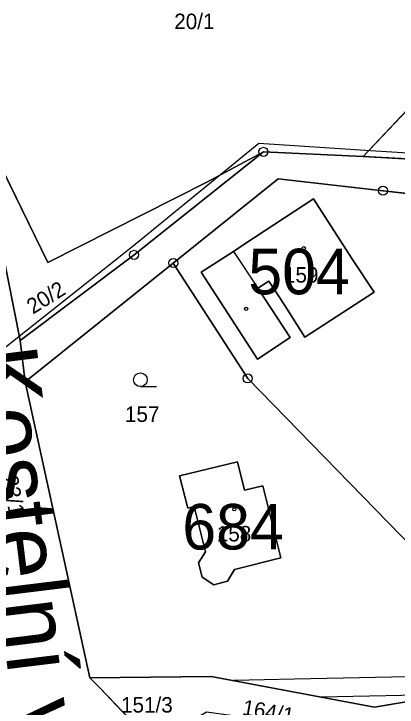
# Model space of a CAD drawing. Extents: x -689422 to -685210, y -987725 to -982160.
# Drawn here: x -687275.5 to -687233.4, y -985837 to -985760.8 of the extents above; entities that cross this region are included whole.
import ezdxf

# ---------------------------------------------------------------- set-up
doc = ezdxf.new("R2010")
doc.units = 0
for name, color, linetype in [('KN_Budovy', 7, 'Continuous'), ('KN_Budovy_cisla_domovni', 7, 'Continuous'), ('KN_Hranice_parcel', 7, 'Continuous'), ('KN_Hranice_parcel_vnitrni_kresba', 7, 'Continuous'), ('KN_Parcelni cisla', 7, 'Continuous'), ('KN_Polygon parcely', 7, 'Continuous'), ('KN_Popisy_pomistni nazvy nazvy ulic', 7, 'Continuous'), ('KN_POZEMKY_OSTATNI PLOCHA', 7, 'Continuous'), ('KN_POZEMKY_ZAHRADA', 7, 'Continuous'), ('KN_POZEMKY_ZASTAVENA PLOCHA', 7, 'Continuous'), ('KN_VYUZITI_17_ostatni plocha_ostatni komunikace', 7, 'Continuous'), ('KN_VYUZITI_23_ostatni plocha_manipulacni plocha', 7, 'Continuous'), ('KN_VYUZITI_26_ostatni plocha_jina plocha', 7, 'Continuous'), ('KN_Věcná břemena k části', 7, 'Continuous'), ('KN_Značky bodu BP', 7, 'Continuous'), ('KN_Značky budov', 7, 'Continuous'), ('KN_Značky kultur', 7, 'Continuous')]:
    doc.layers.add(name, color=color, linetype=linetype)

msp = doc.modelspace()

# ---------------------------------------------------------------- linework, layer by layer
at = {"layer": 'KN_Budovy'}
for points in [[(-687250.13, -985786.13), (-687251.4, -985786.95), (-687248.73, -985791), (-687247.5, -985790.22), (-687245.76, -985792.91), (-687243.55, -985796.39), (-687235.92, -985791.44), (-687238.39, -985787.72), (-687242.6, -985781.18)], [(-687254.85, -985822.74), (-687253.56, -985823.59), (-687252.06, -985823.17), (-687251.27, -985821.89), (-687246.19, -985820.62), (-687248.18, -985812.7), (-687250.17, -985813.2), (-687250.96, -985810.07), (-687257.32, -985811.63), (-687256.43, -985815.18), (-687255.71, -985815), (-687254.46, -985819.95), (-687255.25, -985821.19)]]:
    msp.add_lwpolyline(points, close=True, dxfattribs=at)
at = {"layer": 'KN_Hranice_parcel'}
for p, q in [((-687224.41, -985763.05), (-687237.12, -985776.51)), ((-687237.12, -985776.51), (-687248.1, -985776.01)), ((-687274.29, -985801.29), (-687258.01, -985788.23)), ((-687274.86, -985796.74), (-687274.29, -985801.29)), ((-687274.29, -985801.29), (-687267.17, -985833.81))]:
    msp.add_line(p, q, dxfattribs=at)
for points in [[(-687292.28, -985748.76), (-687291.82, -985749.53), (-687292.53, -985749.98), (-687282.54, -985766.94), (-687279.16, -985773.15), (-687271.8, -985788.16), (-687254.33, -985779.33), (-687248.1, -985776.01)], [(-687293.84, -985749.68), (-687286.99, -985760.78), (-687284.26, -985765.7), (-687277.56, -985783.22), (-687274.86, -985796.74)], [(-687214.91, -985774.54), (-687221.61, -985777.4), (-687237.12, -985776.51)], [(-687248.1, -985776.01), (-687262.32, -985787.33), (-687274.86, -985796.74)], [(-687258.01, -985788.23), (-687246.49, -985778.96), (-687234.95, -985780.28), (-687218.91, -985782.13)], [(-687238.39, -985787.72), (-687242.6, -985781.18), (-687250.13, -985786.13), (-687251.4, -985786.95), (-687254.95, -985789.24), (-687248.75, -985798.78), (-687245.17, -985796.4), (-687248.73, -985791), (-687247.5, -985790.22), (-687245.76, -985792.91), (-687243.55, -985796.39), (-687235.92, -985791.44), (-687238.39, -985787.72)], [(-687221.76, -985829.71), (-687249.83, -985800.91), (-687258.01, -985788.23)], [(-687253.56, -985823.59), (-687254.85, -985822.74), (-687255.25, -985821.19), (-687254.46, -985819.95), (-687255.71, -985815), (-687256.43, -985815.18), (-687257.32, -985811.63), (-687250.96, -985810.07), (-687250.17, -985813.2), (-687248.18, -985812.7), (-687246.19, -985820.62), (-687251.27, -985821.89), (-687252.06, -985823.17), (-687253.56, -985823.59)], [(-687267.17, -985833.81), (-687253.83, -985833.66), (-687235.89, -985837.02), (-687217.62, -985833.96)], [(-687267.17, -985833.81), (-687266.13, -985834.89), (-687260.2, -985841.08)]]:
    msp.add_lwpolyline(points, dxfattribs=at)
at = {"layer": 'KN_Hranice_parcel_vnitrni_kresba'}
msp.add_line((-687251.4, -985786.95), (-687248.73, -985791), dxfattribs=at)
msp.add_lwpolyline([(-687135.78, -985745.95), (-687137.56, -985743.24), (-687145.42, -985728.23), (-687148.56, -985724.59), (-687163.77, -985735.52), (-687194.41, -985758.67), (-687202.62, -985764.88), (-687214.76, -985773.81), (-687221.76, -985776.81), (-687236.33, -985775.89), (-687248.61, -985775.1), (-687262.61, -985786.53), (-687274.25, -985795.75), (-687280.11, -985800.39), (-687282.54, -985780.74), (-687286.25, -985771.74), (-687294.89, -985770.46), (-687307.46, -985768.88), (-687327.67, -985765.95), (-687360.81, -985821.54)], dxfattribs=at)
at = {"layer": 'KN_Polygon parcely'}
for points in [[(-687274.29, -985801.29), (-687258.01, -985788.23), (-687246.49, -985778.96), (-687234.95, -985780.28), (-687218.91, -985782.13), (-687217.41, -985782.3), (-687208.57, -985776.82), (-687187.86, -985757.73), (-687155.59, -985733.87), (-687147.11, -985729.09), (-687145.86, -985728.61), (-687148.77, -985725.28), (-687163.73, -985736.13), (-687194.46, -985759.4), (-687202.83, -985765.74), (-687214.54, -985774.38), (-687214.91, -985774.54), (-687221.61, -985777.4), (-687237.12, -985776.51), (-687248.1, -985776.01), (-687262.32, -985787.33), (-687274.86, -985796.74)], [(-687248.1, -985776.01), (-687237.12, -985776.51), (-687224.41, -985763.05), (-687247.54, -985735.44), (-687251.52, -985738.27), (-687251.69, -985738.03), (-687277.83, -985756.78), (-687280.82, -985758.92), (-687283.92, -985754.55), (-687282.45, -985753.45), (-687282.91, -985752.79), (-687281.48, -985751.69), (-687281.69, -985751.33), (-687282.85, -985749.69), (-687286.1, -985745.1), (-687292.28, -985748.76), (-687291.82, -985749.53), (-687292.53, -985749.98), (-687282.54, -985766.94), (-687279.16, -985773.15), (-687271.8, -985788.16), (-687254.33, -985779.33)], [(-687286.99, -985760.78), (-687284.26, -985765.7), (-687277.56, -985783.22), (-687274.86, -985796.74), (-687262.32, -985787.33), (-687248.1, -985776.01), (-687254.33, -985779.33), (-687271.8, -985788.16), (-687279.16, -985773.15), (-687282.54, -985766.94), (-687292.53, -985749.98), (-687291.82, -985749.53), (-687292.28, -985748.76), (-687293.84, -985749.68)], [(-687224.41, -985763.05), (-687237.12, -985776.51), (-687221.61, -985777.4), (-687214.91, -985774.54)], [(-687193.63, -985799.9), (-687200.49, -985796.66), (-687201.62, -985795.87), (-687219.88, -985782.97), (-687218.91, -985782.13), (-687234.95, -985780.28), (-687246.49, -985778.96), (-687258.01, -985788.23), (-687249.83, -985800.91), (-687221.76, -985829.71), (-687214.42, -985813.48), (-687213.05, -985810.41)], [(-687238.39, -985787.72), (-687235.92, -985791.44), (-687243.55, -985796.39), (-687245.76, -985792.91), (-687247.5, -985790.22), (-687248.73, -985791), (-687245.17, -985796.4), (-687248.75, -985798.78), (-687254.95, -985789.24), (-687251.4, -985786.95), (-687250.13, -985786.13), (-687242.6, -985781.18)], [(-687238.39, -985787.72), (-687242.6, -985781.18), (-687250.13, -985786.13), (-687251.4, -985786.95), (-687254.95, -985789.24), (-687248.75, -985798.78), (-687245.17, -985796.4), (-687248.73, -985791), (-687247.5, -985790.22), (-687245.76, -985792.91), (-687243.55, -985796.39), (-687235.92, -985791.44)], [(-687274.29, -985801.29), (-687267.17, -985833.81), (-687253.83, -985833.66), (-687235.89, -985837.02), (-687217.62, -985833.96), (-687219.16, -985832.37), (-687221.76, -985829.71), (-687249.83, -985800.91), (-687258.01, -985788.23)], [(-687253.56, -985823.59), (-687254.85, -985822.74), (-687255.25, -985821.19), (-687254.46, -985819.95), (-687255.71, -985815), (-687256.43, -985815.18), (-687257.32, -985811.63), (-687250.96, -985810.07), (-687250.17, -985813.2), (-687248.18, -985812.7), (-687246.19, -985820.62), (-687251.27, -985821.89), (-687252.06, -985823.17)], [(-687253.56, -985823.59), (-687252.06, -985823.17), (-687251.27, -985821.89), (-687246.19, -985820.62), (-687248.18, -985812.7), (-687250.17, -985813.2), (-687250.96, -985810.07), (-687257.32, -985811.63), (-687256.43, -985815.18), (-687255.71, -985815), (-687254.46, -985819.95), (-687255.25, -985821.19), (-687254.85, -985822.74)], [(-687267.17, -985833.81), (-687266.13, -985834.89), (-687260.2, -985841.08), (-687254.36, -985837.54), (-687240.1, -985839.47), (-687236.29, -985839.99), (-687214.34, -985837.33), (-687210.47, -985835.97), (-687211.09, -985833.89), (-687217.62, -985833.96), (-687235.89, -985837.02), (-687253.83, -985833.66)]]:
    msp.add_lwpolyline(points, close=True, dxfattribs=at)
msp.add_lwpolyline([(-687264.39, -985850.25), (-687260.2, -985841.08), (-687266.13, -985834.89), (-687267.17, -985833.81), (-687274.29, -985801.29), (-687274.86, -985796.74), (-687277.56, -985783.22), (-687284.26, -985765.7), (-687286.99, -985760.78)], dxfattribs=at)
at = {"layer": 'KN_POZEMKY_OSTATNI PLOCHA'}
for p, q in [((-687237.12, -985776.51), (-687224.41, -985763.05)), ((-687224.41, -985763.05), (-687237.12, -985776.51)), ((-687271.8, -985788.16), (-687279.16, -985773.15)), ((-687279.16, -985773.15), (-687271.8, -985788.16)), ((-687248.1, -985776.01), (-687262.32, -985787.33)), ((-687262.32, -985787.33), (-687248.1, -985776.01)), ((-687248.1, -985776.01), (-687254.33, -985779.33)), ((-687254.33, -985779.33), (-687248.1, -985776.01)), ((-687237.12, -985776.51), (-687248.1, -985776.01)), ((-687248.1, -985776.01), (-687237.12, -985776.51)), ((-687221.61, -985777.4), (-687237.12, -985776.51)), ((-687237.12, -985776.51), (-687221.61, -985777.4)), ((-687246.49, -985778.96), (-687258.01, -985788.23)), ((-687234.95, -985780.28), (-687246.49, -985778.96)), ((-687254.33, -985779.33), (-687271.8, -985788.16)), ((-687271.8, -985788.16), (-687254.33, -985779.33)), ((-687218.91, -985782.13), (-687234.95, -985780.28)), ((-687274.86, -985796.74), (-687277.56, -985783.22)), ((-687277.56, -985783.22), (-687274.86, -985796.74)), ((-687262.32, -985787.33), (-687274.86, -985796.74)), ((-687274.86, -985796.74), (-687262.32, -985787.33)), ((-687258.01, -985788.23), (-687274.29, -985801.29)), ((-687274.86, -985796.74), (-687274.29, -985801.29)), ((-687274.29, -985801.29), (-687274.86, -985796.74)), ((-687274.29, -985801.29), (-687267.17, -985833.81)), ((-687267.17, -985833.81), (-687253.83, -985833.66)), ((-687267.17, -985833.81), (-687266.13, -985834.89)), ((-687266.13, -985834.89), (-687267.17, -985833.81)), ((-687253.83, -985833.66), (-687235.89, -985837.02)), ((-687235.89, -985837.02), (-687217.62, -985833.96)), ((-687266.13, -985834.89), (-687260.2, -985841.08)), ((-687260.2, -985841.08), (-687266.13, -985834.89))]:
    msp.add_line(p, q, dxfattribs=at)
at = {"layer": 'KN_POZEMKY_ZAHRADA'}
for p, q in [((-687258.01, -985788.23), (-687246.49, -985778.96)), ((-687246.49, -985778.96), (-687234.95, -985780.28)), ((-687234.95, -985780.28), (-687218.91, -985782.13)), ((-687242.6, -985781.18), (-687250.13, -985786.13)), ((-687238.39, -985787.72), (-687242.6, -985781.18)), ((-687250.13, -985786.13), (-687251.4, -985786.95)), ((-687251.4, -985786.95), (-687254.95, -985789.24)), ((-687235.92, -985791.44), (-687238.39, -985787.72)), ((-687274.29, -985801.29), (-687258.01, -985788.23)), ((-687249.83, -985800.91), (-687258.01, -985788.23)), ((-687258.01, -985788.23), (-687249.83, -985800.91)), ((-687254.95, -985789.24), (-687248.75, -985798.78)), ((-687248.73, -985791), (-687247.5, -985790.22)), ((-687247.5, -985790.22), (-687245.76, -985792.91)), ((-687245.17, -985796.4), (-687248.73, -985791)), ((-687243.55, -985796.39), (-687235.92, -985791.44)), ((-687245.76, -985792.91), (-687243.55, -985796.39)), ((-687248.75, -985798.78), (-687245.17, -985796.4)), ((-687221.76, -985829.71), (-687249.83, -985800.91)), ((-687249.83, -985800.91), (-687221.76, -985829.71)), ((-687267.17, -985833.81), (-687274.29, -985801.29)), ((-687250.96, -985810.07), (-687257.32, -985811.63)), ((-687250.17, -985813.2), (-687250.96, -985810.07)), ((-687257.32, -985811.63), (-687256.43, -985815.18)), ((-687248.18, -985812.7), (-687250.17, -985813.2)), ((-687246.19, -985820.62), (-687248.18, -985812.7)), ((-687256.43, -985815.18), (-687255.71, -985815)), ((-687255.71, -985815), (-687254.46, -985819.95)), ((-687254.46, -985819.95), (-687255.25, -985821.19)), ((-687251.27, -985821.89), (-687246.19, -985820.62)), ((-687255.25, -985821.19), (-687254.85, -985822.74)), ((-687252.06, -985823.17), (-687251.27, -985821.89)), ((-687254.85, -985822.74), (-687253.56, -985823.59)), ((-687253.56, -985823.59), (-687252.06, -985823.17)), ((-687253.83, -985833.66), (-687267.17, -985833.81)), ((-687235.89, -985837.02), (-687253.83, -985833.66)), ((-687217.62, -985833.96), (-687235.89, -985837.02))]:
    msp.add_line(p, q, dxfattribs=at)
at = {"layer": 'KN_POZEMKY_ZASTAVENA PLOCHA'}
for p, q in [((-687250.13, -985786.13), (-687242.6, -985781.18)), ((-687242.6, -985781.18), (-687238.39, -985787.72)), ((-687251.4, -985786.95), (-687250.13, -985786.13)), ((-687254.95, -985789.24), (-687251.4, -985786.95)), ((-687238.39, -985787.72), (-687235.92, -985791.44)), ((-687248.75, -985798.78), (-687254.95, -985789.24)), ((-687247.5, -985790.22), (-687248.73, -985791)), ((-687245.76, -985792.91), (-687247.5, -985790.22)), ((-687248.73, -985791), (-687245.17, -985796.4)), ((-687235.92, -985791.44), (-687243.55, -985796.39)), ((-687243.55, -985796.39), (-687245.76, -985792.91)), ((-687245.17, -985796.4), (-687248.75, -985798.78)), ((-687257.32, -985811.63), (-687250.96, -985810.07)), ((-687250.96, -985810.07), (-687250.17, -985813.2)), ((-687256.43, -985815.18), (-687257.32, -985811.63)), ((-687250.17, -985813.2), (-687248.18, -985812.7)), ((-687248.18, -985812.7), (-687246.19, -985820.62)), ((-687255.71, -985815), (-687256.43, -985815.18)), ((-687254.46, -985819.95), (-687255.71, -985815)), ((-687255.25, -985821.19), (-687254.46, -985819.95)), ((-687246.19, -985820.62), (-687251.27, -985821.89)), ((-687254.85, -985822.74), (-687255.25, -985821.19)), ((-687251.27, -985821.89), (-687252.06, -985823.17)), ((-687253.56, -985823.59), (-687254.85, -985822.74)), ((-687252.06, -985823.17), (-687253.56, -985823.59))]:
    msp.add_line(p, q, dxfattribs=at)
at = {"layer": 'KN_VYUZITI_17_ostatni plocha_ostatni komunikace'}
for p, q in [((-687262.32, -985787.33), (-687248.1, -985776.01)), ((-687248.1, -985776.01), (-687237.12, -985776.51)), ((-687237.12, -985776.51), (-687221.61, -985777.4)), ((-687246.49, -985778.96), (-687258.01, -985788.23)), ((-687234.95, -985780.28), (-687246.49, -985778.96)), ((-687218.91, -985782.13), (-687234.95, -985780.28)), ((-687277.56, -985783.22), (-687274.86, -985796.74)), ((-687274.86, -985796.74), (-687262.32, -985787.33)), ((-687258.01, -985788.23), (-687274.29, -985801.29)), ((-687274.86, -985796.74), (-687274.29, -985801.29)), ((-687274.29, -985801.29), (-687274.86, -985796.74)), ((-687274.29, -985801.29), (-687267.17, -985833.81)), ((-687267.17, -985833.81), (-687253.83, -985833.66)), ((-687267.17, -985833.81), (-687266.13, -985834.89)), ((-687266.13, -985834.89), (-687267.17, -985833.81)), ((-687253.83, -985833.66), (-687235.89, -985837.02)), ((-687235.89, -985837.02), (-687217.62, -985833.96)), ((-687266.13, -985834.89), (-687260.2, -985841.08)), ((-687260.2, -985841.08), (-687266.13, -985834.89))]:
    msp.add_line(p, q, dxfattribs=at)
at = {"layer": 'KN_VYUZITI_23_ostatni plocha_manipulacni plocha'}
for p, q in [((-687237.12, -985776.51), (-687224.41, -985763.05)), ((-687224.41, -985763.05), (-687237.12, -985776.51)), ((-687271.8, -985788.16), (-687279.16, -985773.15)), ((-687248.1, -985776.01), (-687254.33, -985779.33)), ((-687237.12, -985776.51), (-687248.1, -985776.01)), ((-687221.61, -985777.4), (-687237.12, -985776.51)), ((-687254.33, -985779.33), (-687271.8, -985788.16))]:
    msp.add_line(p, q, dxfattribs=at)
at = {"layer": 'KN_VYUZITI_26_ostatni plocha_jina plocha'}
for p, q in [((-687279.16, -985773.15), (-687271.8, -985788.16)), ((-687248.1, -985776.01), (-687262.32, -985787.33)), ((-687254.33, -985779.33), (-687248.1, -985776.01)), ((-687271.8, -985788.16), (-687254.33, -985779.33)), ((-687274.86, -985796.74), (-687277.56, -985783.22)), ((-687262.32, -985787.33), (-687274.86, -985796.74))]:
    msp.add_line(p, q, dxfattribs=at)
at = {"layer": 'KN_Věcná břemena k části'}
msp.add_lwpolyline([(-687251.37, -985834.12), (-687241.8, -985835.91), (-687227.55, -985835.62), (-687217.62, -985833.96), (-687219.16, -985832.37), (-687221.48, -985833.49), (-687244.67, -985833.97)], close=True, dxfattribs=at)
at = {"layer": 'KN_Značky bodu BP'}
for centre, radius in [((-687248.1, -985776.01), 0.5), ((-687248.1, -985776.01), 0.0303), ((-687234.95, -985780.28), 0.5), ((-687234.95, -985780.28), 0.0303), ((-687262.32, -985787.33), 0.5), ((-687262.32, -985787.33), 0.0303), ((-687258.01, -985788.23), 0.5), ((-687258.01, -985788.23), 0.0303), ((-687249.83, -985800.91), 0.5), ((-687249.83, -985800.91), 0.0303)]:
    msp.add_circle(centre, radius, dxfattribs=at)
at = {"layer": 'KN_Značky budov'}
for centre in [(-687243.667, -985786.599), (-687249.997, -985793.269), (-687251.307, -985815.289)]:
    msp.add_circle(centre, 0.175, dxfattribs=at)
at = {"layer": 'KN_Značky kultur'}
msp.add_line((-687261.623, -985801.81), (-687259.873, -985801.81), dxfattribs=at)
msp.add_circle((-687261.623, -985801.06), 0.75, dxfattribs=at)

# ---------------------------------------------------------------- texts
at = {"layer": 'KN_Budovy_cisla_domovni'}
for s, p in [('504', (-687249.762, -985791.659)), ('684', (-687257.02, -985819.704))]:
    msp.add_text(s, height=5, dxfattribs=at).set_placement(p)
at = {"layer": 'KN_Parcelni cisla'}
for s, p in [('20/1', (-687257.909, -985762.52)), ('159', (-687245.845, -985790.38)), ('157', (-687263.33, -985805.69)), ('158', (-687253.23, -985818.82)), ('151/3', (-687263.758, -985837.63))]:
    msp.add_text(s, height=1.7, dxfattribs=at).set_placement(p)
for s, rotation, p in [('20/2', 32, (-687273.446, -985793.904)), ('23/1', 280, (-687276.797, -985811.728)), ('164/1', 350, (-687250.506, -985837.854))]:
    msp.add_text(s, height=1.7, rotation=rotation, dxfattribs=at).set_placement(p)
at = {"layer": 'KN_Popisy_pomistni nazvy nazvy ulic'}
msp.add_text('Kostelní vrch', height=7.5, rotation=277, dxfattribs=at).set_placement((-687280.534, -985797.831))

doc.saveas('drawing.dxf')
